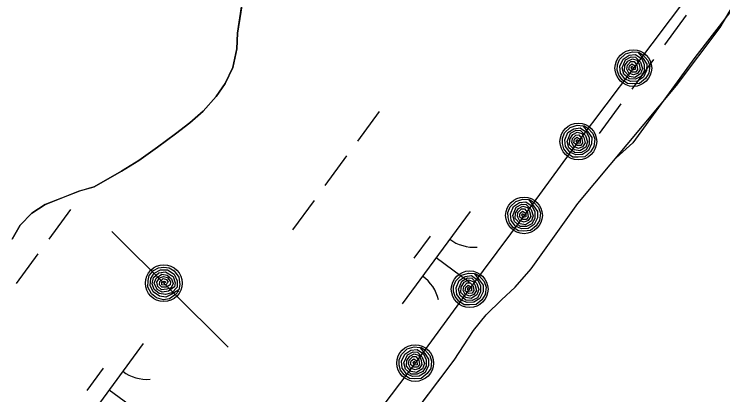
# Model space of a CAD drawing. Extents: x 3905714 to 3926767, y 183354 to 205755.
# Drawn here: x 3913588.7 to 3913897.6, y 190284 to 190450 of the extents above; entities that cross this region are included whole.
import ezdxf

# ---------------------------------------------------------------- set-up
doc = ezdxf.new("R2010")
doc.units = 0
for name, color, linetype in [('V-RIVR-EDGE', 7, 'Continuous'), ('V-RRAP-FSHR', 7, 'Continuous'), ('V-TOPO-SHOR', 7, 'Continuous'), ('V-WETL-SWMP', 7, 'Continuous')]:
    doc.layers.add(name, color=color, linetype=linetype)

msp = doc.modelspace()

# ---------------------------------------------------------------- linework, layer by layer
at = {"layer": 'V-RIVR-EDGE'}
msp.add_lwpolyline([(3913939.26, 190500.76), (3913885.37, 190431.07), (3913858.42, 190393.9), (3913851.12, 190387.41)], dxfattribs=at)
at = {"layer": 'V-RRAP-FSHR'}
for points in [[(3913906.72, 190490.4), (3913882.65, 190458.45), (3913858.59, 190426.5), (3913834.61, 190394.48), (3913810.93, 190362.25), (3913787.24, 190330.15), (3913763.48, 190297.84), (3913739.34, 190265.94)], [(3913861.02, 190433.41), (3913862.75, 190432.25), (3913864.97, 190429.85), (3913865.75, 190427.39), (3913865.37, 190424.2), (3913863.88, 190421.88), (3913861.28, 190419.8), (3913858.38, 190419.65), (3913856.11, 190419.74), (3913853.76, 190421.33), (3913852.24, 190423.36), (3913851.61, 190425.63), (3913851.63, 190427.85), (3913852.58, 190430.28), (3913855.13, 190432.64), (3913858.18, 190433.57), (3913860.57, 190433.35), (3913862.81, 190430.63), (3913864.47, 190428.17), (3913864.39, 190425.38), (3913863.02, 190422.45), (3913860.39, 190420.81), (3913857.38, 190420.7), (3913854.82, 190421.82), (3913852.98, 190424.3), (3913852.65, 190427.26), (3913854.09, 190430.39), (3913856.72, 190432.07), (3913859.48, 190432.44), (3913862.23, 190430.49), (3913863.37, 190427.97), (3913863.35, 190425.13), (3913861.91, 190422.77), (3913859.55, 190421.59), (3913856.79, 190421.72), (3913854.45, 190423.81), (3913853.65, 190426.54), (3913855.2, 190430.1), (3913857.7, 190431.44), (3913859.6, 190431.29), (3913861.7, 190429.05), (3913862.6, 190426.32), (3913861.75, 190424.03), (3913859.18, 190422.41), (3913856.86, 190422.88), (3913854.75, 190425.13), (3913854.91, 190427.54), (3913856.25, 190429.56), (3913858.16, 190430.58), (3913860.11, 190429.92), (3913861.07, 190428.17), (3913861.57, 190425.92), (3913860.42, 190424.19), (3913858.59, 190423.48), (3913856.56, 190424.28), (3913855.73, 190426), (3913855.99, 190427.75), (3913857.56, 190429.31), (3913858.89, 190429.37), (3913860.12, 190427.79), (3913860.45, 190425.89), (3913859.61, 190424.73), (3913858.05, 190424.7), (3913856.6, 190425.89), (3913856.9, 190427.5), (3913857.95, 190428.32), (3913859.33, 190427.43), (3913859.42, 190425.79), (3913858.25, 190425.6), (3913857.68, 190426.59), (3913858, 190427.36), (3913858.62, 190426.53)], [(3913836.96, 190401.42), (3913838.71, 190400.28), (3913840.95, 190397.91), (3913841.77, 190395.46), (3913841.42, 190392.26), (3913839.95, 190389.93), (3913837.39, 190387.82), (3913834.49, 190387.63), (3913832.22, 190387.7), (3913829.84, 190389.26), (3913828.3, 190391.26), (3913827.64, 190393.53), (3913827.64, 190395.74), (3913828.56, 190398.19), (3913831.08, 190400.58), (3913834.12, 190401.55), (3913836.51, 190401.35), (3913838.79, 190398.66), (3913840.48, 190396.22), (3913840.42, 190393.43), (3913839.1, 190390.49), (3913836.48, 190388.81), (3913833.47, 190388.66), (3913830.9, 190389.76), (3913829.04, 190392.21), (3913828.67, 190395.17), (3913830.07, 190398.32), (3913832.68, 190400.03), (3913835.44, 190400.43), (3913838.2, 190398.51), (3913839.38, 190396.01), (3913839.4, 190393.17), (3913837.98, 190390.8), (3913835.63, 190389.58), (3913832.88, 190389.68), (3913830.51, 190391.75), (3913829.68, 190394.47), (3913831.18, 190398.05), (3913833.67, 190399.41), (3913835.57, 190399.28), (3913837.69, 190397.07), (3913838.63, 190394.35), (3913837.81, 190392.05), (3913835.26, 190390.4), (3913832.93, 190390.84), (3913830.79, 190393.07), (3913830.92, 190395.47), (3913832.24, 190397.52), (3913834.14, 190398.56), (3913836.1, 190397.92), (3913837.07, 190396.18), (3913837.6, 190393.94), (3913836.47, 190392.2), (3913834.66, 190391.46), (3913832.61, 190392.24), (3913831.76, 190393.95), (3913832, 190395.7), (3913833.56, 190397.28), (3913834.88, 190397.36), (3913836.13, 190395.79), (3913836.48, 190393.89), (3913835.66, 190392.72), (3913834.09, 190392.67), (3913832.64, 190393.85), (3913832.91, 190395.46), (3913833.96, 190396.29), (3913835.35, 190395.42), (3913835.45, 190393.78), (3913834.29, 190393.58), (3913833.7, 190394.56), (3913834.02, 190395.34), (3913834.65, 190394.52)], [(3913813.28, 190369.18), (3913815.02, 190368.05), (3913817.27, 190365.67), (3913818.08, 190363.22), (3913817.73, 190360.03), (3913816.27, 190357.69), (3913813.71, 190355.58), (3913810.81, 190355.39), (3913808.53, 190355.46), (3913806.16, 190357.02), (3913804.62, 190359.03), (3913803.96, 190361.29), (3913803.95, 190363.51), (3913804.88, 190365.95), (3913807.4, 190368.35), (3913810.43, 190369.32), (3913812.83, 190369.12), (3913815.1, 190366.43), (3913816.79, 190363.99), (3913816.74, 190361.2), (3913815.41, 190358.25), (3913812.8, 190356.58), (3913809.79, 190356.43), (3913807.21, 190357.52), (3913805.35, 190359.98), (3913804.98, 190362.94), (3913806.39, 190366.08), (3913808.99, 190367.8), (3913811.75, 190368.2), (3913814.52, 190366.28), (3913815.7, 190363.78), (3913815.71, 190360.93), (3913814.3, 190358.56), (3913811.95, 190357.35), (3913809.19, 190357.45), (3913806.83, 190359.51), (3913805.99, 190362.23), (3913807.5, 190365.81), (3913809.99, 190367.18), (3913811.89, 190367.05), (3913814.01, 190364.84), (3913814.95, 190362.11), (3913814.13, 190359.81), (3913811.57, 190358.17), (3913809.25, 190358.61), (3913807.1, 190360.83), (3913807.24, 190363.24), (3913808.56, 190365.28), (3913810.45, 190366.33), (3913812.41, 190365.68), (3913813.39, 190363.95), (3913813.92, 190361.71), (3913812.78, 190359.96), (3913810.97, 190359.23), (3913808.93, 190360), (3913808.08, 190361.71), (3913808.31, 190363.47), (3913809.87, 190365.04), (3913811.2, 190365.12), (3913812.45, 190363.55), (3913812.8, 190361.66), (3913811.97, 190360.49), (3913810.41, 190360.44), (3913808.95, 190361.62), (3913809.23, 190363.23), (3913810.27, 190364.06), (3913811.66, 190363.18), (3913811.77, 190361.55), (3913810.6, 190361.35), (3913810.02, 190362.32), (3913810.34, 190363.11), (3913810.96, 190362.28)], [(3913631.22, 190355.23), (3913682, 190304.75)], [(3913660.43, 190329.32), (3913659.04, 190327.76), (3913656.36, 190325.89), (3913653.82, 190325.45), (3913650.71, 190326.27), (3913648.62, 190328.06), (3913646.91, 190330.91), (3913647.15, 190333.81), (3913647.56, 190336.05), (3913649.46, 190338.16), (3913651.67, 190339.39), (3913654, 190339.71), (3913656.2, 190339.38), (3913658.48, 190338.11), (3913660.47, 190335.26), (3913660.98, 190332.11), (3913660.43, 190329.77), (3913657.43, 190327.92), (3913654.77, 190326.61), (3913652.01, 190327.08), (3913649.3, 190328.83), (3913648.03, 190331.66), (3913648.33, 190334.66), (3913649.79, 190337.05), (3913652.5, 190338.52), (3913655.48, 190338.45), (3913658.38, 190336.6), (3913659.69, 190333.76), (3913659.68, 190330.97), (3913657.37, 190328.52), (3913654.72, 190327.73), (3913651.91, 190328.14), (3913649.77, 190329.89), (3913648.91, 190332.39), (3913649.42, 190335.1), (3913651.82, 190337.13), (3913654.63, 190337.56), (3913657.95, 190335.54), (3913658.93, 190332.87), (3913658.52, 190331.01), (3913656.02, 190329.24), (3913653.19, 190328.72), (3913651.03, 190329.87), (3913649.78, 190332.64), (3913650.56, 190334.88), (3913653.08, 190336.66), (3913655.44, 190336.17), (3913657.27, 190334.56), (3913658.02, 190332.54), (3913657.09, 190330.7), (3913655.23, 190329.99), (3913652.94, 190329.79), (3913651.38, 190331.17), (3913650.92, 190333.08), (3913651.99, 190334.98), (3913653.81, 190335.57), (3913655.51, 190335.08), (3913656.84, 190333.3), (3913656.71, 190331.98), (3913654.98, 190330.98), (3913653.06, 190330.91), (3913652.02, 190331.9), (3913652.2, 190333.45), (3913653.58, 190334.72), (3913655.14, 190334.21), (3913655.8, 190333.05), (3913654.73, 190331.8), (3913653.1, 190331.95), (3913653.07, 190333.12), (3913654.12, 190333.56), (3913654.85, 190333.13), (3913653.94, 190332.63)], [(3913789.6, 190336.95), (3913791.34, 190335.82), (3913793.58, 190333.44), (3913794.4, 190330.99), (3913794.05, 190327.8), (3913792.59, 190325.46), (3913790.02, 190323.35), (3913787.12, 190323.16), (3913784.85, 190323.23), (3913782.48, 190324.79), (3913780.94, 190326.79), (3913780.27, 190329.06), (3913780.27, 190331.28), (3913781.19, 190333.72), (3913783.72, 190336.11), (3913786.75, 190337.08), (3913789.15, 190336.88), (3913791.42, 190334.19), (3913793.11, 190331.75), (3913793.06, 190328.96), (3913791.73, 190326.02), (3913789.12, 190324.34), (3913786.1, 190324.19), (3913783.53, 190325.29), (3913781.67, 190327.74), (3913781.3, 190330.7), (3913782.7, 190333.85), (3913785.31, 190335.56), (3913788.07, 190335.96), (3913790.83, 190334.04), (3913792.01, 190331.54), (3913792.03, 190328.7), (3913790.61, 190326.33), (3913788.27, 190325.11), (3913785.51, 190325.21), (3913783.14, 190327.28), (3913782.31, 190330), (3913783.81, 190333.58), (3913786.3, 190334.94), (3913788.21, 190334.81), (3913790.32, 190332.6), (3913791.26, 190329.88), (3913790.44, 190327.58), (3913787.89, 190325.93), (3913785.56, 190326.37), (3913783.42, 190328.6), (3913783.56, 190331), (3913784.88, 190333.05), (3913786.77, 190334.09), (3913788.73, 190333.45), (3913789.71, 190331.71), (3913790.24, 190329.47), (3913789.1, 190327.73), (3913787.29, 190326.99), (3913785.24, 190327.77), (3913784.4, 190329.48), (3913784.63, 190331.23), (3913786.19, 190332.81), (3913787.52, 190332.89), (3913788.76, 190331.32), (3913789.11, 190329.43), (3913788.29, 190328.25), (3913786.73, 190328.2), (3913785.27, 190329.38), (3913785.54, 190330.99), (3913786.59, 190331.82), (3913787.98, 190330.95), (3913788.08, 190329.31), (3913786.92, 190329.11), (3913786.33, 190330.09), (3913786.65, 190330.87), (3913787.28, 190330.05)], [(3913765.93, 190304.74), (3913767.66, 190303.58), (3913769.87, 190301.17), (3913770.65, 190298.71), (3913770.25, 190295.52), (3913768.76, 190293.21), (3913766.16, 190291.14), (3913763.26, 190290.98), (3913760.99, 190291.09), (3913758.64, 190292.68), (3913757.13, 190294.71), (3913756.5, 190296.98), (3913756.52, 190299.2), (3913757.48, 190301.63), (3913760.04, 190303.99), (3913763.09, 190304.91), (3913765.48, 190304.68), (3913767.71, 190301.96), (3913769.37, 190299.49), (3913769.28, 190296.7), (3913767.91, 190293.78), (3913765.27, 190292.14), (3913762.26, 190292.04), (3913759.7, 190293.16), (3913757.87, 190295.65), (3913757.55, 190298.61), (3913758.99, 190301.73), (3913761.62, 190303.41), (3913764.39, 190303.78), (3913767.13, 190301.82), (3913768.27, 190299.3), (3913768.25, 190296.46), (3913766.8, 190294.11), (3913764.43, 190292.92), (3913761.68, 190293.06), (3913759.34, 190295.16), (3913758.54, 190297.89), (3913760.1, 190301.45), (3913762.61, 190302.78), (3913764.51, 190302.62), (3913766.6, 190300.39), (3913767.5, 190297.65), (3913766.64, 190295.36), (3913764.07, 190293.75), (3913761.75, 190294.22), (3913759.64, 190296.48), (3913759.81, 190298.88), (3913761.16, 190300.9), (3913763.06, 190301.92), (3913765.01, 190301.25), (3913765.96, 190299.5), (3913766.46, 190297.25), (3913765.3, 190295.53), (3913763.48, 190294.82), (3913761.45, 190295.62), (3913760.62, 190297.34), (3913760.88, 190299.09), (3913762.46, 190300.65), (3913763.79, 190300.71), (3913765.02, 190299.12), (3913765.34, 190297.22), (3913764.5, 190296.06), (3913762.94, 190296.04), (3913761.5, 190297.24), (3913761.8, 190298.84), (3913762.85, 190299.66), (3913764.23, 190298.76), (3913764.31, 190297.12), (3913763.15, 190296.94), (3913762.57, 190297.93), (3913762.9, 190298.7), (3913763.52, 190297.87)]]:
    msp.add_lwpolyline(points, dxfattribs=at)
for centre in [(3913858.59, 190426.5), (3913834.61, 190394.48), (3913810.93, 190362.25), (3913653.92, 190332.67), (3913787.24, 190330.02), (3913763.48, 190297.84)]:
    msp.add_circle(centre, 8, dxfattribs=at)
at = {"layer": 'V-TOPO-SHOR'}
for points in [[(3913737.74, 190242.44), (3913780.54, 190299.13), (3913788.98, 190312.05), (3913794.38, 190318.86), (3913801.18, 190325.39), (3913807.13, 190330.95), (3913814.06, 190338.88), (3913834.42, 190367.36), (3913877.35, 190418.91), (3913896.47, 190444.2), (3913912.52, 190471.84)], [(3913623.52, 190374.73), (3913635.52, 190381.48), (3913643.04, 190386.11), (3913651.21, 190391.93), (3913658.99, 190397.75), (3913665.31, 190402.64), (3913671.11, 190407.67), (3913676.77, 190414.14), (3913680.73, 190419.69), (3913684.02, 190426.69), (3913685.72, 190434.87), (3913686.1, 190441.74), (3913688.58, 190458.11)], [(3913587.8, 190351.84), (3913591.35, 190357.92), (3913596.35, 190363.21), (3913602.16, 190367.04), (3913617.19, 190372.88), (3913623.52, 190374.73)]]:
    msp.add_lwpolyline(points, dxfattribs=at)
at = {"layer": 'V-WETL-SWMP'}
for p, q in [((3913896.47, 190444.2), (3913912.52, 190471.84)), ((3913688.58, 190458.11), (3913686.1, 190441.74)), ((3913881.56, 190449.54), (3913872.11, 190436.63)), ((3913877.35, 190418.91), (3913896.47, 190444.2)), ((3913686.1, 190441.74), (3913685.72, 190434.87)), ((3913685.72, 190434.87), (3913684.01, 190426.69)), ((3913867.38, 190430.18), (3913857.92, 190417.27)), ((3913684.01, 190426.69), (3913680.73, 190419.69)), ((3913680.73, 190419.69), (3913676.78, 190414.14)), ((3913834.42, 190367.36), (3913877.35, 190418.91)), ((3913676.78, 190414.14), (3913671.11, 190407.67)), ((3913853.19, 190410.82), (3913843.74, 190397.91)), ((3913671.11, 190407.67), (3913665.31, 190402.64)), ((3913747.78, 190407.52), (3913738.33, 190394.62)), ((3913665.31, 190402.64), (3913658.99, 190397.75)), ((3913658.99, 190397.75), (3913651.21, 190391.93)), ((3913651.21, 190391.93), (3913643.04, 190386.11)), ((3913733.6, 190388.16), (3913724.14, 190375.26)), ((3913643.04, 190386.11), (3913635.52, 190381.48)), ((3913635.52, 190381.48), (3913623.52, 190374.73)), ((3913623.52, 190374.73), (3913617.19, 190372.87)), ((3913617.19, 190372.87), (3913602.16, 190367.04)), ((3913719.41, 190368.8), (3913709.96, 190355.9)), ((3913602.16, 190367.04), (3913596.35, 190363.21)), ((3913814.06, 190338.88), (3913834.42, 190367.36)), ((3913596.35, 190363.21), (3913591.35, 190357.92)), ((3913613.25, 190364.77), (3913603.8, 190351.86)), ((3913787.42, 190363.97), (3913757.87, 190323.64)), ((3913591.35, 190357.92), (3913587.79, 190351.84)), ((3913769.97, 190353.21), (3913762.88, 190343.53)), ((3913599.07, 190345.41), (3913589.61, 190332.5)), ((3913772.65, 190343.81), (3913787.17, 190333.17)), ((3913807.13, 190330.95), (3913814.06, 190338.88)), ((3913801.17, 190325.39), (3913807.13, 190330.95)), ((3913794.38, 190318.86), (3913801.17, 190325.39)), ((3913788.98, 190312.05), (3913794.38, 190318.86)), ((3913780.54, 190299.13), (3913788.98, 190312.05)), ((3913644.88, 190306.36), (3913615.33, 190266.02)), ((3913737.74, 190242.44), (3913780.54, 190299.13)), ((3913627.43, 190295.59), (3913620.34, 190285.91)), ((3913630.11, 190286.19), (3913644.63, 190275.55))]:
    msp.add_line(p, q, dxfattribs=at)
for centre, start, end in [((3913789.16, 190365.95), 233, 274.5436), ((3913756.52, 190321.38), 13, 54.5436), ((3913646.62, 190308.33), 233, 274.5436)]:
    msp.add_arc(centre, 17.62, start, end, dxfattribs=at)

doc.saveas('drawing.dxf')
